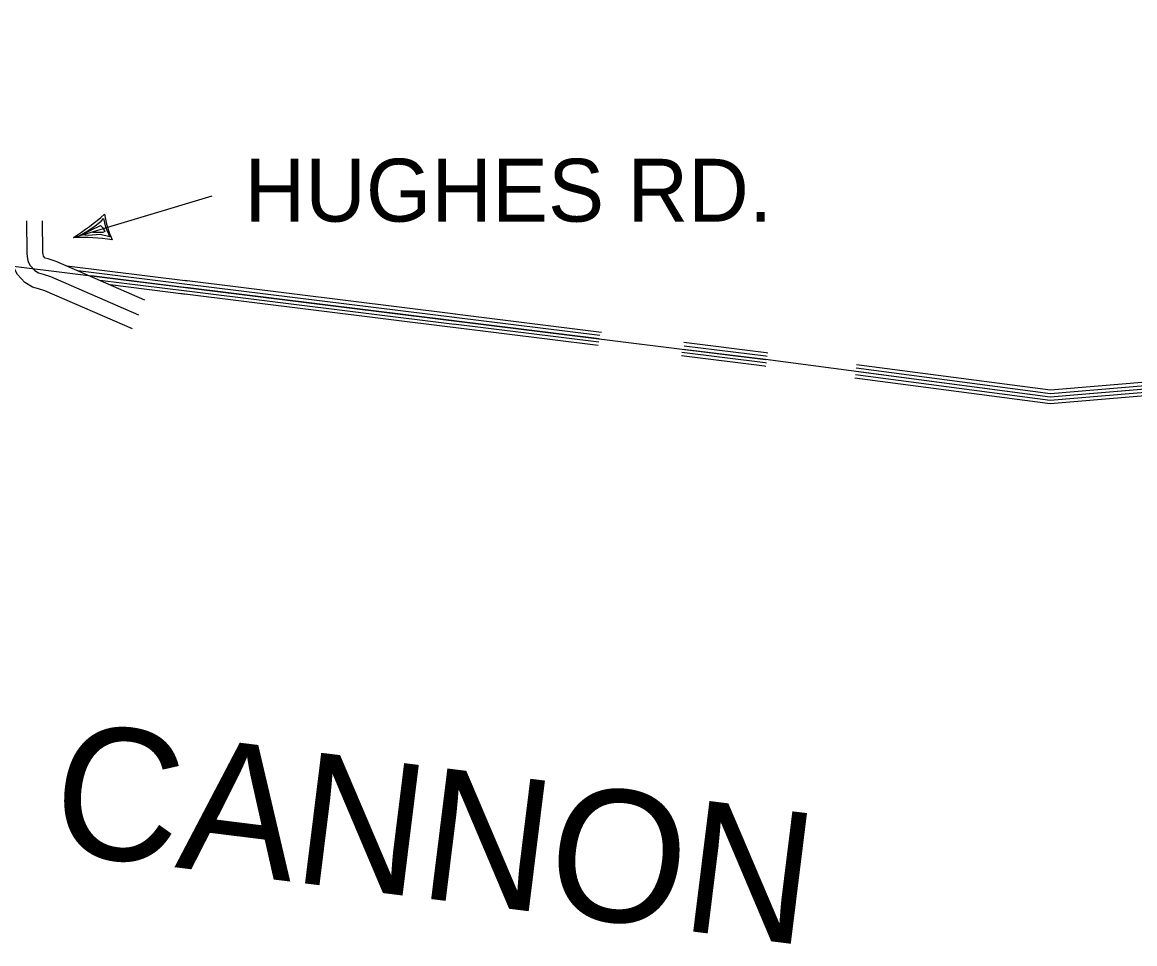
# Model space of a CAD drawing. Extents: x 1788175 to 1969470, y 584502 to 738744.
# Drawn here: x 1927126 to 1933675, y 588639 to 594065 of the extents above; entities that cross this region are included whole.
import ezdxf

# ---------------------------------------------------------------- set-up
doc = ezdxf.new("R2010")
doc.units = 0
for name, color, linetype in [('DESIGN - ROW - Right-of-Way and Easement Labels', 7, 'Continuous'), ('SURVEY - DRAINAGE - Natural Features', 7, 'Continuous'), ('SURVEY - PROPERTY - Owners', 7, 'Continuous')]:
    doc.layers.add(name, color=color, linetype=linetype)

msp = doc.modelspace()

# ---------------------------------------------------------------- linework, layer by layer
at = {"layer": 'DESIGN - ROW - Right-of-Way and Easement Labels'}
for p, q in [((1927427.5, 592798.1), (1928243.4, 593043.8)), ((1927555.4, 592866.4), (1927590.1, 592894.5)), ((1927590.1, 592894.5), (1927604.3, 592909.9)), ((1927604.3, 592909.9), (1927615.1, 592858.9)), ((1927461.3, 592808.2), (1927512.3, 592836.8)), ((1927473.1, 592812.8), (1927585.7, 592868.9)), ((1927512.3, 592836.8), (1927555.4, 592866.4)), ((1927566, 592827.6), (1927540.8, 592826.6)), ((1927599.2, 592827.6), (1927566, 592827.6)), ((1927585.7, 592868.9), (1927598, 592857.2)), ((1927598, 592857.2), (1927612.7, 592833.9)), ((1927612.7, 592833.9), (1927599.2, 592827.6)), ((1927615.1, 592858.9), (1927642.3, 592801.9)), ((1927513.5, 592810.6), (1927473.1, 592812.8)), ((1927583.8, 592816.3), (1927513.5, 592810.6)), ((1927642.3, 592801.9), (1927583.8, 592816.3))]:
    msp.add_line(p, q, dxfattribs=at)
for centre, radius, start, end in [((1926592.5, 594106.7), 1552.3, 302.54296, 310.97074), ((1928137, 593011.7), 532.3, 188.32619, 205.18458), ((1927463.2, 591412.2), 1386.4, 82.03466, 91.47319)]:
    msp.add_arc(centre, radius, start, end, dxfattribs=at)
at = {"layer": 'SURVEY - DRAINAGE - Natural Features'}
for points in [[(1942358.8, 594686.9), (1942623.4, 597248.1), (1941744.7, 597404.2), (1941320.6, 594023.2), (1940394.3, 594122.9), (1940193.2, 592448.5), (1933177.5, 591858.2), (1931500.8, 592079)], [(1923137, 590107.6), (1923640.4, 591671.7), (1923376, 591841.7), (1923109.3, 591973.8), (1922669.1, 592153.2), (1922785.6, 593286.3), (1924176.7, 593101.5), (1924169.7, 592975.6), (1927105.8, 592624.9), (1931500.8, 592079)], [(1928099.9, 592541.7), (1927388.3, 592630.1)], [(1928097.4, 592521.9), (1927453.1, 592601.9)], [(1928094.9, 592502), (1927530.6, 592572.1)], [(1928092.5, 592482.2), (1927583.2, 592545.4)], [(1928090.1, 592463.3), (1927642.7, 592518.9)], [(1929676.2, 592345.9), (1928081.3, 592544)], [(1929669.3, 592306.5), (1928086, 592503.1)], [(1929670.9, 592326.4), (1928097.1, 592521.9)], [(1929660.8, 592268.2), (1928050.6, 592468.3)], [(1929670.7, 592286.1), (1928078.3, 592484)], [(1930521.6, 592200.6), (1929666.9, 592306.8)], [(1930525.4, 592220.3), (1929669.3, 592326.6)], [(1930536, 592239.1), (1929671.8, 592346.5)], [(1930516.1, 592162), (1929662.1, 592268.1)], [(1930519.5, 592180.7), (1929664.4, 592286.9)], [(1931505.7, 592118.6), (1931019.9, 592179)], [(1931496, 592040.3), (1931006.8, 592101)], [(1931498.3, 592059.1), (1931009, 592119.9)], [(1931500.8, 592079), (1931016.1, 592139.2)], [(1931503.2, 592098.8), (1931023, 592158.5)], [(1931514.4, 592117.5), (1931506, 592118.6)], [(1935706.4, 592111.1), (1933178.5, 591898.4), (1932037.8, 592048.6)], [(1931504, 592039.2), (1931495.7, 592040.3)], [(1931506.5, 592058), (1931498.2, 592059.1)], [(1931509.1, 592077.9), (1931500.8, 592079)], [(1931511.7, 592097.7), (1931503.4, 592098.8)], [(1935711.5, 592051.3), (1933177.1, 591838), (1932030, 591989.1)], [(1935709.8, 592071.3), (1933177.5, 591858.2), (1932032.6, 592008.9)], [(1935708.1, 592091.2), (1933178, 591878.3), (1932035.2, 592028.7)], [(1935713, 592032.4), (1933176.6, 591818.9), (1932027.5, 591970.3)]]:
    msp.add_lwpolyline(points, dxfattribs=at)
at = {"layer": 'SURVEY - PROPERTY - Owners'}
for points in [[(1927774.4, 592259.8), (1927259.2, 592483.1), (1927222, 592495.2), (1927185.2, 592506.5), (1927140.7, 592532.5), (1927098.6, 592580.5), (1927079.7, 592614), (1927070.9, 592640), (1927064.9, 592671.9), (1927061.9, 592700), (1927060.5, 592895.6)], [(1927151.2, 592896.2), (1927152.5, 592705.1), (1927154.7, 592685.1), (1927158.8, 592663.1), (1927162.9, 592651.2), (1927173, 592633.2), (1927199.2, 592603.4), (1927221.9, 592590.1), (1927249.3, 592581.7), (1927291.4, 592568), (1927810.5, 592343)], [(1927848, 592429.5), (1927324.8, 592656.3), (1927277.7, 592671.6), (1927260, 592677.1), (1927260, 592677.1), (1927250.4, 592688.1), (1927249.3, 592689.8), (1927250.2, 592687.2), (1927248, 592698.9), (1927246.8, 592710.5), (1927245.5, 592896.8)]]:
    msp.add_lwpolyline(points, dxfattribs=at)

# ---------------------------------------------------------------- texts
at = {"layer": 'DESIGN - ROW - Right-of-Way and Easement Labels'}
msp.add_text('HUGHES RD.', height=370, dxfattribs=at).set_placement((1928434.2, 592891.5))
at = {"layer": 'SURVEY - DRAINAGE - Natural Features'}
msp.add_text('CANNON', height=775, rotation=352.91852, dxfattribs=at).set_placement((1927277.1, 589182.6))

doc.saveas('drawing.dxf')
